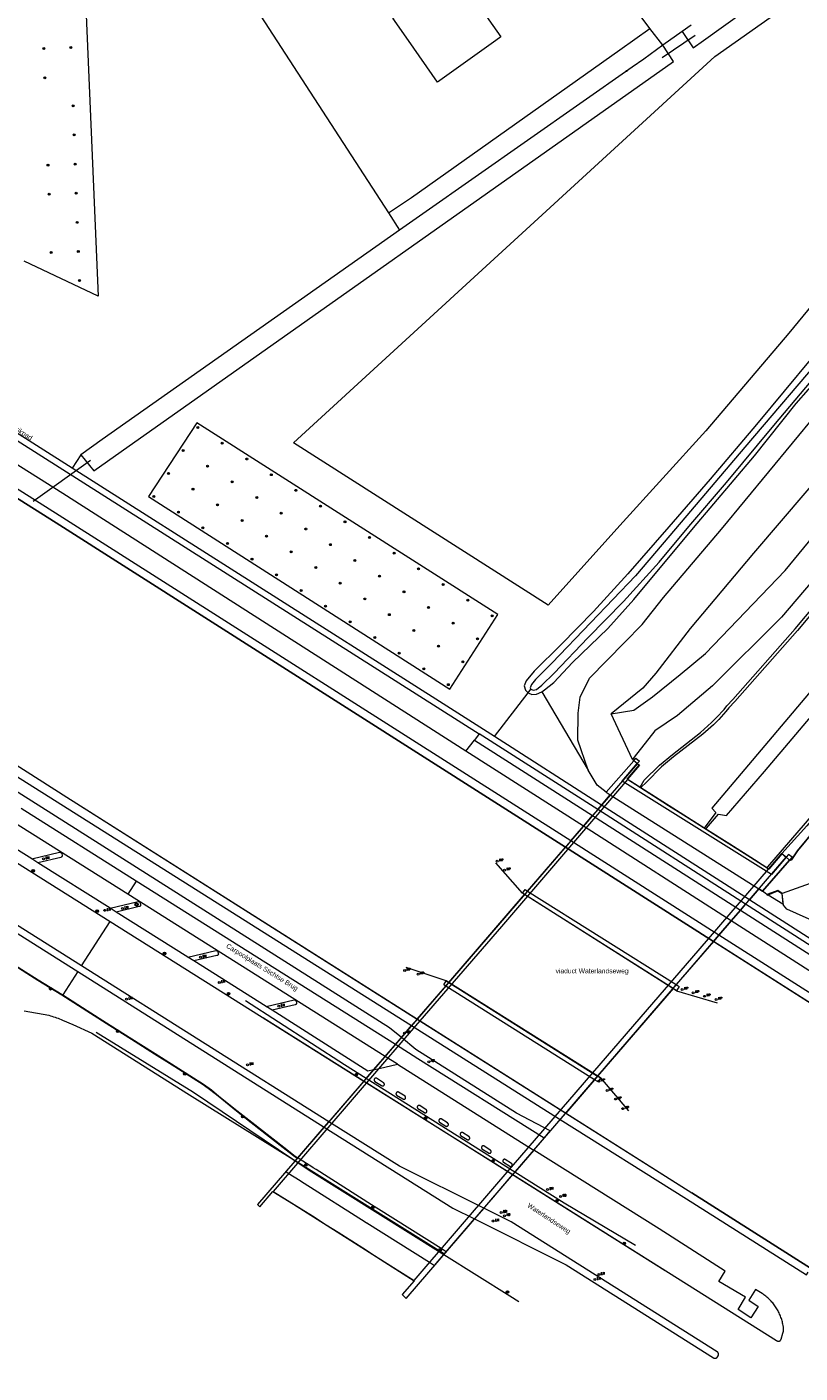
# Model space of a CAD drawing. Header units: metres. Extents: x 138165 to 154469, y 480134 to 494189.
# Tile 947 of 1056: x 151167 to 151366, y 480657 to 481003. Entities that reach past the tile are written whole.
import ezdxf

# ---------------------------------------------------------------- set-up
doc = ezdxf.new("R2010")
doc.units = ezdxf.units.M
doc.header["$LTSCALE"] = 0.001
doc.header["$MEASUREMENT"] = 0
for name, color, linetype, lineweight in [('TOP-L-duiker', 7, 'Continuous', 0), ('TOP-L-topo objecten punt', 7, 'Continuous', 0), ('TOP-L-topo objecten vlak', 7, 'Continuous', 0), ('TOP-L-verharding vangrail', 7, 'Continuous', 0), ('TOP-L-water beschoeiing', 7, 'Continuous', 0), ('TOP-L-water remmingwerk', 7, 'Continuous', 0), ('TOP-T-topo huisnummering naamgeving', 7, 'Continuous', 0)]:
    doc.layers.add(name, color=color, linetype=linetype, lineweight=lineweight)
doc.styles.add('Style-INTL_ISO', font='INTL_ISO.shx')
doc.styles.add('Style-STANDARD', font='STANDARD.shx')

# ---------------------------------------------------------------- blocks, each defined once
blk = doc.blocks.new('12')
at = {"layer": 'TOP-L-topo objecten punt', "color": 7, "linetype": 'Continuous', "lineweight": 0}
blk.add_circle((0, 0), 0.025, dxfattribs=at)
at = {"layer": 'TOP-L-topo objecten punt', "color": 7, "linetype": 'Continuous', "lineweight": 0, "style": 'Style-STANDARD'}
blk.add_text('MP', height=0.06, dxfattribs=at).set_placement((0.0483, 0))
blk = doc.blocks.new('39')
at = {"layer": 'TOP-L-topo objecten punt', "color": 7, "linetype": 'Continuous', "lineweight": 0}
for p, q in [((0.0175, 0.0175), (-0.0175, 0.0175)), ((-0.0175, 0.0175), (-0.0175, -0.0175)), ((0.0175, 0.0175), (0.0175, -0.0175)), ((0.0175, -0.0175), (-0.0175, -0.0175))]:
    blk.add_line(p, q, dxfattribs=at)
blk.add_circle((0, 0), 0.0332, dxfattribs=at)
blk = doc.blocks.new('16')
at = {"layer": 'TOP-L-topo objecten punt', "color": 7, "linetype": 'Continuous', "lineweight": 0}
blk.add_circle((0, 0), 0.025, dxfattribs=at)
at = {"layer": 'TOP-L-topo objecten punt', "color": 7, "linetype": 'Continuous', "lineweight": 0, "style": 'Style-STANDARD'}
blk.add_text('LM', height=0.06, dxfattribs=at).set_placement((0.0483, 0))
blk = doc.blocks.new('14')
at = {"layer": 'TOP-L-topo objecten punt', "color": 7, "linetype": 'Continuous', "lineweight": 0}
blk.add_circle((0, 0), 0.025, dxfattribs=at)
at = {"layer": 'TOP-L-topo objecten punt', "color": 7, "linetype": 'Continuous', "lineweight": 0, "style": 'Style-STANDARD'}
blk.add_text('VB', height=0.06, dxfattribs=at).set_placement((0.0483, 0))
blk = doc.blocks.new('11')
at = {"layer": 'TOP-L-topo objecten punt', "color": 7, "linetype": 'Continuous', "lineweight": 0}
blk.add_circle((0, 0), 0.025, dxfattribs=at)
at = {"layer": 'TOP-L-topo objecten punt', "color": 7, "linetype": 'Continuous', "lineweight": 0, "style": 'Style-STANDARD'}
blk.add_text('AB', height=0.06, dxfattribs=at).set_placement((0.0483, 0))
blk = doc.blocks.new('27')
at = {"layer": 'TOP-L-topo objecten punt', "color": 7, "linetype": 'Continuous', "lineweight": 0}
for radius in [0.0415, 0.025]:
    blk.add_circle((0, 0), radius, dxfattribs=at)
blk = doc.blocks.new('24')
at = {"layer": 'TOP-L-topo objecten punt', "color": 7, "linetype": 'Continuous', "lineweight": 0}
for radius in [0.025, 0.0182, 0.0115, 0.005]:
    blk.add_circle((0, 0), radius, dxfattribs=at)
blk = doc.blocks.new('10')
at = {"layer": 'TOP-L-topo objecten punt', "linetype": 'Continuous', "lineweight": 0}
blk.add_circle((0, 0), 0.0125, dxfattribs=at)

msp = doc.modelspace()

# ---------------------------------------------------------------- linework, layer by layer
at = {"layer": 'TOP-L-duiker', "flags": 128}
for points in [[(151330.77, 480995.66), (151339.26, 481001.36)], [(151168.82, 480881.45), (151183.59, 480892)]]:
    msp.add_lwpolyline(points, dxfattribs=at)
at = {"layer": 'TOP-L-topo objecten vlak', "flags": 128}
for points in [[(151305.84, 480792.43), (151174.69, 480875.85), (151048.9, 480955.15), (151000, 480986.09), (150978.01, 481000), (150921.83, 481035.54), (150753.92, 481141.74), (150547.54, 481273.39), (150344.63, 481403.15), (150287.75, 481439.29), (150257.34, 481458.62), (150192.21, 481500), (150151.01, 481526.18), (150138.83, 481533.87), (150137.43, 481534.76), (150000, 481621.53), (149908.77, 481679.14), (149780.37, 481761.13)], [(150138.83, 481533.87), (150151.01, 481526.18), (150192.21, 481500), (150257.34, 481458.62), (150287.75, 481439.29), (150344.63, 481403.15), (150547.54, 481273.39), (150753.92, 481141.74), (150921.83, 481035.54), (150978.01, 481000), (151000, 480986.09), (151048.9, 480955.15), (151174.69, 480875.85), (151305.84, 480792.43)], [(151307.24, 480794.05), (151175.49, 480877.79), (151050.27, 480956.91), (151000, 480988.75), (150982.24, 481000), (150922.86, 481037.61), (150755.02, 481143.51), (150548.97, 481275.21), (150345.82, 481404.42), (150288.72, 481440.8), (150258.32, 481460.17), (150195.81, 481500), (150152.1, 481527.85), (150139.93, 481535.56)], [(151280.24, 480817.12), (151176.46, 480883.41), (151052.92, 480961.16), (151000, 480994.81), (150991.83, 481000), (150925.78, 481042), (150758.45, 481147.71), (150551.82, 481279.54), (150349.33, 481407.73), (150291.3, 481444.81), (150260.9, 481464.23)], [(151335.9, 481002.32), (151338.73, 480998.09), (151341.44, 481000), (151530.75, 481135.66)], [(150686.17, 481119.75), (150707.92, 481105.88), (150872.32, 481000), (150891.96, 480987.35), (151000, 480918.31), (151014.71, 480908.91), (151094.02, 480858.45), (151177.51, 480805.32), (151267.72, 480748.2)], [(151509.89, 481112.63), (151514.06, 481111.4), (151511.75, 481104.99), (151508.95, 481101.32), (151503.67, 481094.86), (151490.38, 481078.79), (151475.15, 481061.19), (151462.99, 481047.07), (151452.66, 481035.96), (151443.86, 481024.78), (151439.49, 481019.18), (151434, 481010.57), (151420.6, 480993.46), (151405.56, 480975.03), (151390.97, 480958.22), (151375.83, 480939.83), (151363.42, 480924.71), (151341.99, 480899.54), (151319.9, 480875.21), (151301.46, 480854.68), (151235.86, 480896.49), (151344.32, 480995.91), (151509.89, 481112.63)], [(151187.29, 481069.55), (151179.81, 481068.86), (151185.52, 480934.21), (151166.51, 480943.23)], [(150897.04, 481066.92), (151283.68, 480821.6)], [(151327.63, 481003.07), (151316.73, 481017.74), (151294.11, 481052.27), (151286.57, 481059.41), (151222.01, 481014.7), (151260.28, 480955.63)], [(151265.45, 481000), (151261.42, 481005.79), (151277.73, 481017.31), (151289.25, 481000.93), (151287.94, 481000), (151272.89, 480989.31), (151265.45, 481000)], [(151449.32, 481010.86), (151434.7, 480993.49), (151416.07, 480971.17), (151397.34, 480949.01), (151370.47, 480916.92), (151352.02, 480895.32), (151334.24, 480874.33), (151323.94, 480862.25), (151312.43, 480850.26), (151302.36, 480839.75), (151298.16, 480835.59), (151297.16, 480834.27), (151296.79, 480833.44), (151296.94, 480833.05)], [(151443.96, 481007.11), (151438.44, 481000.77), (151432.02, 480993.21), (151423.74, 480983.27), (151415.23, 480972.72), (151407.89, 480964.13), (151400.4, 480955.07), (151393.67, 480947.14), (151385.83, 480937.86), (151377.76, 480928.34), (151369.29, 480918.33), (151355.09, 480901.2), (151343.13, 480887.1), (151332.51, 480874.83), (151321.96, 480862.74), (151313.11, 480853.08), (151304.75, 480844.58), (151297.85, 480837.73), (151295.72, 480835.27), (151295.26, 480833.96), (151295.57, 480832.8), (151296.23, 480832.12)], [(151296.94, 480833.05), (151297.53, 480832.8), (151298.41, 480833.01), (151299.8, 480834.15), (151302.94, 480837.21), (151311.67, 480846.29), (151320.84, 480855.67), (151330.02, 480865.8), (151337.62, 480874.96), (151347.34, 480886.31), (151359.56, 480900.93), (151371.87, 480915.6), (151384.13, 480929.96), (151397.08, 480945.31), (151411.57, 480962.71), (151428.2, 480982.79), (151441.16, 480998.19), (151450.39, 481008.88)], [(151338.21, 481003.93), (151335.9, 481002.32)], [(151260.28, 480955.63), (151266.24, 480959.57), (151319.9, 480997.64), (151327.63, 481003.07)], [(151330.94, 480998.79), (151327.63, 481003.07)], [(151335.9, 481002.32), (151330.94, 480998.79)], [(151181.08, 480893.43), (151184.41, 480889.31), (151191.46, 480894.27), (151333.73, 480994.56), (151330.94, 480998.79)], [(151330.94, 480998.79), (151326.02, 480995.21), (151323.06, 480993.13), (151269.18, 480955.38), (151263.16, 480951.2)], [(150921.26, 480966.31), (151000, 480916.02), (151013.64, 480907.31), (151158.82, 480814.22), (151266.26, 480746.51)], [(151260.28, 480955.63), (151263.16, 480951.2)], [(151263.16, 480951.2), (151186.61, 480897.32), (151181.08, 480893.43)], [(151299.78, 480832.41), (151300.49, 480832.92), (151302.86, 480834.8), (151307.65, 480839.99), (151316.74, 480848.66), (151323.44, 480856.16), (151338.8, 480874.62), (151354.54, 480893.09), (151365.29, 480906.56), (151378.02, 480921)], [(151178.86, 480889.93), (151145.82, 480910.89)], [(151311.74, 480812.23), (151309.03, 480819.99), (151309.16, 480826.95), (151309.68, 480831.05), (151312.1, 480835.91), (151321.1, 480845.09), (151325.66, 480849.69), (151331.14, 480856.64), (151346.01, 480874.27), (151370.47, 480903.78), (151376.36, 480910.65)], [(151383.99, 480902.98), (151374.62, 480891.87), (151354.26, 480868.06), (151337.98, 480848.72), (151329.15, 480837.24), (151325.83, 480833.32), (151317.62, 480826.77)], [(151198.51, 480882.69), (151276.08, 480833.07), (151288.46, 480852.27), (151210.94, 480901.61), (151198.51, 480882.69)], [(151317.62, 480826.77), (151323.5, 480827.69), (151328.31, 480831.08), (151335.37, 480836.88), (151341.97, 480842.24), (151362.41, 480863.63), (151379.28, 480884.04), (151390.12, 480896.78)], [(151181.08, 480893.43), (151178.86, 480889.93)], [(151287.57, 480820.9), (151273.45, 480829.93), (151178.86, 480889.93)], [(151390.51, 480886.26), (151376.82, 480869.52), (151361.52, 480851.58), (151343.75, 480833.97), (151334.72, 480826.3), (151328.91, 480822.4), (151323.54, 480815.63), (151323.17, 480815.01)], [(151413.53, 480885.81), (151397.99, 480867.24), (151382.74, 480848.96), (151367.47, 480830.79), (151352.06, 480812.51), (151343.52, 480802.44), (151344.63, 480801.33), (151342.09, 480797.97), (151341.72, 480797.6), (151341.55, 480797.41)], [(151325.15, 480807.84), (151326.14, 480809.67), (151330.08, 480813.55), (151333.4, 480816.31), (151340.65, 480821.95), (151343.51, 480824.5), (151344.78, 480825.76), (151346.77, 480827.9), (151347.45, 480828.77), (151348.96, 480830.45), (151365.04, 480848.64), (151380.59, 480867.16), (151395.35, 480884.82)], [(151395.86, 480884.32), (151381.18, 480866.74), (151365.59, 480848.18), (151349.48, 480829.95), (151347.98, 480828.32), (151347.21, 480827.33), (151345.34, 480825.29), (151343.96, 480823.95), (151341.22, 480821.5), (151333.73, 480815.69), (151330.62, 480813.07), (151326.7, 480809.16), (151325.29, 480807.75)], [(151342, 480797.13), (151342.15, 480797.3), (151345.28, 480800.94), (151347.36, 480800.6), (151357.15, 480811.92), (151372.32, 480829.87), (151387.83, 480848.32), (151402.84, 480866.28), (151418.29, 480884.84)], [(151357.79, 480787.1), (151357.97, 480787.34), (151367.66, 480798.65), (151383.56, 480817.49), (151400, 480837.36), (151415.34, 480857.24), (151430.56, 480877.06)], [(151432, 480876.58), (151431.18, 480875.6), (151430.14, 480875.52), (151416.76, 480858.09), (151417.02, 480857.32), (151415.77, 480855.55), (151414.83, 480855.41), (151400.59, 480837), (151383.97, 480816.81), (151368.01, 480797.93), (151361.6, 480790.8)], [(151433.56, 480873.62), (151417.66, 480853.27), (151402.59, 480834.35), (151385.79, 480814.96), (151378.31, 480805.74), (151370.15, 480796.99), (151365.63, 480791.48), (151364.08, 480789.19), (151363.81, 480789.07), (151363.6, 480789.13), (151356.62, 480781.08)], [(151363.6, 480789.13), (151363.81, 480789.07), (151364.08, 480789.19), (151365.63, 480791.48), (151370.15, 480796.99), (151378.31, 480805.74), (151385.79, 480814.96), (151402.59, 480834.35), (151417.66, 480853.27), (151433.56, 480873.62)], [(151287.57, 480820.9), (151296.23, 480832.12)], [(151296.23, 480832.12), (151296.94, 480833.05)], [(151296.23, 480832.12), (151296.24, 480832.12), (151297.19, 480831.68), (151298.38, 480831.79), (151299.78, 480832.41)], [(151299.78, 480832.41), (151311.74, 480812.23)], [(151323.17, 480815.01), (151317.62, 480826.77)], [(151263.61, 480743.43), (151260.52, 480745.96), (151141.39, 480821.35), (151132.34, 480825)], [(151280.24, 480817.12), (151282.46, 480820.01)], [(151283.68, 480821.6), (151282.46, 480820.01)], [(151282.46, 480820.01), (151312.86, 480800.56)], [(151314.18, 480802.09), (151283.68, 480821.6)], [(151315.17, 480803.24), (151315.13, 480803.26), (151287.57, 480820.9)], [(151310.48, 480797.8), (151280.24, 480817.12)], [(151264.85, 480676.33), (151362.67, 480789.86), (151361.61, 480790.73), (151358.22, 480786.76), (151354.56, 480789.19), (151348.16, 480793.23), (151341.8, 480797.25), (151321.79, 480809.92), (151324.85, 480813.52), (151324.37, 480813.92), (151226.55, 480700.45), (151227.17, 480699.92), (151230.52, 480703.84), (151235.8, 480700.58), (151250.57, 480691.23), (151266.89, 480680.82), (151263.84, 480677.31), (151264.85, 480676.33)], [(151323.49, 480814.61), (151316.33, 480806.55)], [(151362.74, 480789.87), (151358.92, 480785.39), (151320.45, 480809.45), (151324.37, 480813.99)], [(151324.37, 480813.99), (151324.92, 480813.52), (151321.87, 480809.93), (151325.15, 480807.84)], [(151323.17, 480815.01), (151323.49, 480814.61)], [(151323.49, 480814.61), (151324, 480815.31), (151324.92, 480814.53), (151324.37, 480813.99)], [(151324.37, 480813.99), (151323.49, 480814.61)], [(151130.54, 480810.14), (151130.72, 480809.78), (151131.02, 480809.5), (151188.6, 480773.32)], [(151230.58, 480703.86), (151237.85, 480699.37), (151241.14, 480697.28), (151244.29, 480695.27), (151247.31, 480693.35), (151253.67, 480689.3), (151256.47, 480687.52), (151256.73, 480687.36), (151259.93, 480685.32), (151263.23, 480683.22), (151266.87, 480680.89), (151288.19, 480705.73), (151312.88, 480734.34), (151340.55, 480766.35), (151358.16, 480786.75), (151354.53, 480789.15), (151351.23, 480791.22), (151347.98, 480793.28), (151344.93, 480795.2), (151338.62, 480799.18), (151335.59, 480801.09), (151332.43, 480803.09), (151330.95, 480804.02), (151321.81, 480809.85), (151289.38, 480772.03), (151264.5, 480743.25), (151230.58, 480703.86)], [(151316.33, 480806.55), (151314, 480808.43), (151311.74, 480812.23)], [(151315.17, 480803.24), (151317.42, 480805.86)], [(151316.33, 480806.55), (151317.42, 480805.86)], [(151317.42, 480805.86), (151355.64, 480781.7)], [(151325.15, 480807.84), (151325.29, 480807.75)], [(151325.29, 480807.75), (151330.91, 480804.16), (151332.48, 480803.17), (151335.67, 480801.16), (151338.74, 480799.22), (151341.55, 480797.41)], [(151195.31, 480783.73), (151165.67, 480802.41)], [(151314.18, 480802.09), (151315.17, 480803.24)], [(151353.22, 480778.89), (151315.17, 480803.24)], [(151168.43, 480789.43), (151155.73, 480797.29), (151163.35, 480799.14)], [(151193.14, 480780.36), (151163.35, 480799.14)], [(151310.48, 480797.8), (151312.86, 480800.56)], [(151312.86, 480800.56), (151314.18, 480802.09)], [(151312.86, 480800.56), (151350.92, 480776.22)], [(151352.23, 480777.75), (151314.18, 480802.09)], [(151307.24, 480794.05), (151310.48, 480797.8)], [(151348.56, 480773.48), (151310.48, 480797.8)], [(151341.55, 480797.41), (151342, 480797.13)], [(151342, 480797.13), (151344.97, 480795.29), (151347.78, 480793.52), (151348.03, 480793.36), (151351.23, 480791.34), (151354.45, 480789.26), (151357.79, 480787.1)], [(151296.12, 480781.15), (151305.84, 480792.43)], [(151307.24, 480794.05), (151305.84, 480792.43)], [(151343.98, 480768.17), (151305.84, 480792.43)], [(151305.84, 480792.43), (151343.98, 480768.17), (151345.39, 480769.8)], [(151345.39, 480769.8), (151307.24, 480794.05)], [(151133.57, 480790.08), (151133.58, 480790.04), (151133.58, 480790), (151133.59, 480789.96), (151133.61, 480789.92), (151133.62, 480789.88), (151133.64, 480789.84), (151133.67, 480789.81), (151133.7, 480789.77), (151133.72, 480789.74), (151133.76, 480789.71), (151133.79, 480789.69), (151133.83, 480789.67), (151180.28, 480760.41)], [(151181.22, 480761.88), (151138.2, 480788.97)], [(151168.43, 480789.43), (151175.62, 480791.13), (151175.66, 480791.13), (151175.69, 480791.13), (151175.73, 480791.12), (151175.76, 480791.11), (151175.79, 480791.11), (151175.83, 480791.09), (151175.86, 480791.08), (151175.89, 480791.07), (151175.92, 480791.05), (151175.95, 480791.03), (151175.98, 480791.02), (151176, 480790.99), (151176.03, 480790.97), (151176.05, 480790.95), (151176.08, 480790.92), (151176.1, 480790.89), (151176.12, 480790.87), (151176.14, 480790.84), (151176.15, 480790.81), (151176.17, 480790.78), (151176.18, 480790.74), (151176.26, 480790.35), (151176.26, 480790.32), (151176.26, 480790.29), (151176.26, 480790.26), (151176.26, 480790.22), (151176.25, 480790.19), (151176.24, 480790.16), (151176.23, 480790.13), (151176.22, 480790.1), (151176.21, 480790.07), (151176.2, 480790.04), (151176.18, 480790.01), (151176.16, 480789.98), (151176.14, 480789.96), (151176.12, 480789.93), (151176.1, 480789.91), (151176.07, 480789.88), (151176.02, 480789.84), (151175.99, 480789.83), (151175.96, 480789.81), (151169.98, 480788.43)], [(151169.98, 480788.43), (151168.43, 480789.43)], [(151355.64, 480781.7), (151356.62, 480781.08), (151363.6, 480789.13)], [(151357.79, 480787.1), (151358.24, 480786.84), (151361.6, 480790.8)], [(151361.6, 480790.8), (151362.74, 480789.87)], [(151363.6, 480789.13), (151364.26, 480789.84), (151363.32, 480790.58), (151362.74, 480789.87)], [(151363.6, 480789.13), (151362.74, 480789.87)], [(151188.64, 480776.73), (151169.98, 480788.43)], [(151195.31, 480783.73), (151193.14, 480780.36)], [(151262.07, 480741.65), (151195.31, 480783.73)], [(151356.62, 480781.08), (151355.64, 480781.7), (151353.22, 480778.89)], [(151353.22, 480778.89), (151355.64, 480781.7)], [(151368.86, 480783.11), (151361.69, 480780.54)], [(151396.29, 480782.14), (151394.32, 480779.94), (151392.79, 480778.23), (151390.24, 480775.89), (151389.45, 480775.16), (151389.32, 480775.07), (151385.79, 480772.68), (151381.96, 480770.99), (151377.28, 480770.8), (151371.12, 480772.76), (151362.91, 480776.51), (151362.01, 480777.51)], [(151137.66, 480778.65), (151138.94, 480778), (151142.62, 480775.61), (151149.4, 480771.38), (151157.23, 480766.45), (151163.27, 480762.63), (151170.12, 480758.34), (151176.27, 480754.49), (151176.4, 480754.4)], [(151188.64, 480776.73), (151195.83, 480778.43), (151195.86, 480778.43), (151195.89, 480778.44), (151195.92, 480778.44), (151195.95, 480778.44), (151195.98, 480778.43), (151196.01, 480778.43), (151196.04, 480778.42), (151196.06, 480778.42), (151196.09, 480778.41), (151196.12, 480778.39), (151196.14, 480778.38), (151196.17, 480778.36), (151196.19, 480778.35), (151196.22, 480778.33), (151196.24, 480778.31), (151196.26, 480778.28), (151196.28, 480778.26), (151196.29, 480778.24), (151196.31, 480778.21), (151196.32, 480778.19), (151196.33, 480778.16), (151196.35, 480778.13), (151196.35, 480778.1), (151196.36, 480778.07), (151196.36, 480778.04), (151196.46, 480777.67), (151196.47, 480777.63), (151196.47, 480777.6), (151196.48, 480777.57), (151196.48, 480777.54), (151196.47, 480777.52), (151196.47, 480777.48), (151196.46, 480777.46), (151196.46, 480777.43), (151196.45, 480777.4), (151196.43, 480777.37), (151196.42, 480777.35), (151196.41, 480777.32), (151196.39, 480777.3), (151196.37, 480777.27), (151196.35, 480777.25), (151196.33, 480777.23), (151196.31, 480777.21), (151196.28, 480777.19), (151196.26, 480777.18), (151196.23, 480777.16), (151196.2, 480777.15), (151196.18, 480777.14), (151196.15, 480777.13), (151196.12, 480777.13), (151190.14, 480775.75)], [(151259.43, 480738.59), (151193.14, 480780.36)], [(151275.83, 480757.62), (151295.32, 480780.22)], [(151295.32, 480780.22), (151294.77, 480780.56), (151295.46, 480781.57), (151296.12, 480781.15)], [(151295.32, 480780.22), (151296.12, 480781.15)], [(151333.57, 480756.09), (151295.32, 480780.22)], [(151296.12, 480781.15), (151334.42, 480757.07)], [(151353.22, 480778.89), (151352.23, 480777.75)], [(151352.23, 480777.75), (151353.22, 480778.89)], [(151388.12, 480756.57), (151353.34, 480778.82), (151353.22, 480778.89)], [(151357.76, 480780.23), (151357.32, 480780.56), (151356.62, 480781.08)], [(151361.69, 480780.54), (151360.56, 480781.32), (151357.76, 480780.23)], [(151357.76, 480780.23), (151357.82, 480780.1), (151358.05, 480780.2)], [(151358.05, 480780.2), (151360.55, 480781.18), (151361.56, 480780.49), (151361.85, 480777.87)], [(151358.05, 480780.2), (151361.85, 480777.87)], [(151362.01, 480777.51), (151361.69, 480780.54)], [(151190.14, 480775.75), (151188.64, 480776.73)], [(151208.62, 480764.15), (151190.14, 480775.75)], [(151350.92, 480776.22), (151348.56, 480773.48)], [(151348.56, 480773.48), (151350.92, 480776.22)], [(151352.23, 480777.75), (151350.92, 480776.22)], [(151350.92, 480776.22), (151352.23, 480777.75)], [(151350.92, 480776.22), (151398.81, 480745.58), (151414.9, 480736.37), (151425.7, 480730.72), (151464.02, 480711.16), (151476.44, 480704.3), (151485.24, 480699.1), (151495.31, 480692.56), (151503.62, 480686.82), (151510.03, 480682.11), (151521.27, 480673.61), (151524.21, 480671.05), (151530.22, 480665.46), (151546.03, 480650.43)], [(151547.4, 480651.89), (151531.59, 480666.92), (151525.55, 480672.54), (151522.53, 480675.16), (151511.23, 480683.72), (151504.78, 480688.45), (151496.42, 480694.22), (151486.29, 480700.8), (151477.43, 480706.03), (151464.96, 480712.93), (151426.61, 480732.5), (151415.86, 480738.12), (151399.84, 480747.29), (151352.23, 480777.75)], [(151361.85, 480777.87), (151361.9, 480777.48), (151362.01, 480777.51)], [(151181.22, 480761.88), (151188.6, 480773.32)], [(151188.6, 480773.32), (151253.97, 480732.26)], [(151348.56, 480773.48), (151345.39, 480769.8)], [(151345.39, 480769.8), (151348.56, 480773.48)], [(151559.37, 480639.08), (151441.18, 480714.31), (151348.56, 480773.48)], [(151343.98, 480768.17), (151334.42, 480757.07)], [(151345.39, 480769.8), (151343.98, 480768.17)], [(151822.48, 480462.15), (151763.53, 480500), (151634.27, 480582.99), (151436.93, 480709.05), (151343.98, 480768.17)], [(151823.64, 480463.9), (151767.32, 480500), (151635.41, 480584.55), (151438.2, 480710.81), (151345.39, 480769.8)], [(151208.62, 480764.15), (151215.84, 480765.82), (151215.87, 480765.83), (151215.9, 480765.83), (151215.94, 480765.83), (151215.97, 480765.83), (151216, 480765.83), (151216.03, 480765.82), (151216.06, 480765.81), (151216.09, 480765.8), (151216.12, 480765.79), (151216.15, 480765.78), (151216.17, 480765.76), (151216.2, 480765.74), (151216.23, 480765.72), (151216.25, 480765.7), (151216.27, 480765.68), (151216.3, 480765.66), (151216.32, 480765.64), (151216.33, 480765.61), (151216.35, 480765.58), (151216.37, 480765.55), (151216.38, 480765.53), (151216.39, 480765.5), (151216.48, 480765.06), (151216.49, 480765.02), (151216.49, 480764.99), (151216.49, 480764.96), (151216.49, 480764.93), (151216.49, 480764.9), (151216.48, 480764.87), (151216.47, 480764.84), (151216.46, 480764.81), (151216.45, 480764.78), (151216.44, 480764.76), (151216.43, 480764.73), (151216.41, 480764.71), (151216.39, 480764.68), (151216.37, 480764.66), (151216.35, 480764.64), (151216.33, 480764.62), (151216.31, 480764.6), (151216.28, 480764.58), (151216.26, 480764.57), (151216.23, 480764.55), (151216.2, 480764.54), (151216.17, 480764.53), (151216.14, 480764.52), (151210.16, 480763.17)], [(151236.81, 480712.36), (151235.8, 480713), (151233.97, 480714.46), (151229.67, 480717.82), (151224.98, 480721.49), (151221.13, 480724.54), (151216.42, 480728.33), (151214.57, 480729.81), (151212.56, 480731.28), (151209.97, 480732.95), (151205.29, 480735.92), (151200.08, 480739.16), (151194.11, 480742.93), (151188.51, 480746.5), (151182.58, 480750.26), (151176.16, 480754.32), (151170.02, 480758.17), (151163.17, 480762.46)], [(151244.93, 480721.77), (151181.22, 480761.88)], [(151210.16, 480763.17), (151208.62, 480764.15)], [(151228.82, 480751.47), (151210.16, 480763.17)], [(151180.28, 480760.41), (151176.4, 480754.4)], [(151180.28, 480760.41), (151243.77, 480720.42)], [(151275.05, 480756.7), (151274.53, 480757.03), (151275.16, 480758.04), (151275.83, 480757.62)], [(151275.05, 480756.7), (151275.83, 480757.62)], [(151275.83, 480757.62), (151314.11, 480733.51)], [(151176.4, 480754.4), (151182.68, 480750.43), (151188.62, 480746.67), (151194.21, 480743.1), (151200.18, 480739.33), (151205.39, 480736.08), (151210.07, 480733.11), (151212.67, 480731.44), (151214.69, 480729.96), (151216.54, 480728.48), (151221.25, 480724.7), (151225.1, 480721.65), (151229.79, 480717.98), (151234.09, 480714.61), (151235.9, 480713.16), (151236.93, 480712.5)], [(151267.72, 480748.2), (151275.05, 480756.7)], [(151313.33, 480732.59), (151275.05, 480756.7)], [(151333.57, 480756.09), (151314.11, 480733.51)], [(151333.57, 480756.09), (151334.42, 480757.07)], [(151334.42, 480757.07), (151335.18, 480756.59), (151334.49, 480755.51), (151333.57, 480756.09)], [(151228.82, 480751.47), (151235.98, 480753.12), (151236, 480753.12), (151236.03, 480753.13), (151236.06, 480753.13), (151236.1, 480753.13), (151236.13, 480753.13), (151236.16, 480753.12), (151236.19, 480753.11), (151236.22, 480753.11), (151236.25, 480753.09), (151236.28, 480753.08), (151236.3, 480753.07), (151236.33, 480753.05), (151236.36, 480753.03), (151236.38, 480753.02), (151236.4, 480752.99), (151236.43, 480752.97), (151236.45, 480752.95), (151236.47, 480752.92), (151236.48, 480752.9), (151236.5, 480752.87), (151236.51, 480752.84), (151236.53, 480752.82), (151236.54, 480752.78), (151236.63, 480752.39), (151236.63, 480752.35), (151236.64, 480752.32), (151236.64, 480752.29), (151236.63, 480752.26), (151236.63, 480752.23), (151236.62, 480752.2), (151236.61, 480752.17), (151236.6, 480752.14), (151236.59, 480752.12), (151236.58, 480752.09), (151236.56, 480752.07), (151236.55, 480752.04), (151236.53, 480752.02), (151236.51, 480751.99), (151236.48, 480751.97), (151236.46, 480751.96), (151236.44, 480751.94), (151236.41, 480751.92), (151236.39, 480751.91), (151236.36, 480751.9), (151236.33, 480751.89), (151236.3, 480751.88), (151236.27, 480751.87), (151230.36, 480750.49)], [(151230.36, 480750.49), (151228.82, 480751.47)], [(151256.48, 480735.17), (151255.01, 480734.83), (151230.36, 480750.49)], [(151166.49, 480750.36), (151172.83, 480749.17), (151173.23, 480749.06), (151173.63, 480748.94), (151174.03, 480748.82), (151174.43, 480748.69), (151174.82, 480748.56), (151175.22, 480748.42), (151175.61, 480748.27), (151176, 480748.12), (151176.38, 480747.96), (151179.02, 480746.84), (151183.89, 480744.6), (151209.07, 480728.73), (151235.71, 480712.14), (151236.31, 480711.77)], [(151266.26, 480746.51), (151267.72, 480748.2)], [(151267.72, 480748.2), (151305.93, 480724.01)], [(151263.61, 480743.43), (151266.26, 480746.51)], [(151266.26, 480746.51), (151304.53, 480722.38)], [(151259.43, 480738.59), (151262.07, 480741.65)], [(151262.07, 480741.65), (151263.61, 480743.43)], [(151300.4, 480717.59), (151267.88, 480737.99), (151262.07, 480741.65)], [(151301.96, 480719.41), (151293.29, 480723.96), (151267.36, 480740.36), (151263.61, 480743.43)], [(151256.48, 480735.17), (151259.43, 480738.59)], [(151256.48, 480735.17), (151262.63, 480736.57)], [(151262.63, 480736.57), (151259.43, 480738.59)], [(151262.63, 480736.57), (151296.22, 480715.44), (151297.73, 480714.49)], [(151297.73, 480714.49), (151292.84, 480708.82), (151292.81, 480708.78), (151254.53, 480732.9), (151254.54, 480732.92), (151256.48, 480735.17)], [(151314.11, 480733.51), (151313.33, 480732.59)], [(151314.11, 480733.51), (151314.86, 480733.04), (151314.25, 480732.01), (151313.33, 480732.59)], [(151253.97, 480732.26), (151244.93, 480721.77)], [(151253.97, 480732.26), (151292.29, 480708.18)], [(151257.22, 480732.99), (151257.19, 480732.99), (151257.16, 480733), (151257.13, 480733.01), (151257.1, 480733.01), (151257.07, 480733.01), (151257.04, 480733.01), (151257.01, 480733.01), (151256.98, 480733.01), (151256.95, 480733), (151256.92, 480732.99), (151256.89, 480732.98), (151256.86, 480732.97), (151256.83, 480732.96), (151256.81, 480732.94), (151256.78, 480732.92), (151256.76, 480732.91), (151256.73, 480732.89), (151256.71, 480732.86), (151256.69, 480732.84), (151256.67, 480732.82), (151256.66, 480732.79), (151256.63, 480732.74), (151256.62, 480732.71), (151256.61, 480732.68), (151256.6, 480732.65), (151256.6, 480732.62), (151256.59, 480732.59), (151256.59, 480732.56), (151256.59, 480732.53), (151256.59, 480732.5), (151256.6, 480732.47), (151256.6, 480732.44), (151256.61, 480732.41), (151256.62, 480732.38), (151256.64, 480732.35), (151256.65, 480732.33), (151256.66, 480732.3), (151256.68, 480732.27), (151256.7, 480732.25), (151256.72, 480732.23), (151256.74, 480732.21), (151256.77, 480732.19), (151256.79, 480732.17), (151256.82, 480732.15), (151258.54, 480731.08), (151258.57, 480731.07), (151258.59, 480731.05), (151258.62, 480731.04), (151258.64, 480731.02), (151258.67, 480731.01), (151258.7, 480731.01), (151258.73, 480731), (151258.76, 480730.99), (151258.79, 480730.99), (151258.82, 480730.99), (151258.85, 480730.99), (151258.88, 480731), (151258.9, 480731), (151258.93, 480731.01), (151258.96, 480731.02), (151258.99, 480731.03), (151259.01, 480731.04), (151259.04, 480731.06), (151259.06, 480731.07), (151259.09, 480731.09), (151259.11, 480731.11), (151259.13, 480731.13), (151259.15, 480731.16), (151259.17, 480731.18), (151259.18, 480731.2), (151259.2, 480731.23), (151259.21, 480731.26), (151259.22, 480731.28), (151259.23, 480731.31), (151259.23, 480731.34), (151259.24, 480731.37), (151259.24, 480731.4), (151259.24, 480731.43), (151259.24, 480731.46), (151259.23, 480731.49), (151259.23, 480731.52), (151259.22, 480731.54), (151259.21, 480731.57), (151259.2, 480731.6), (151259.19, 480731.62), (151259.17, 480731.65), (151259.16, 480731.67), (151259.14, 480731.7), (151259.12, 480731.72), (151259.1, 480731.74), (151259.08, 480731.76), (151259.04, 480731.79), (151257.25, 480732.97), (151257.22, 480732.99)], [(151313.33, 480732.59), (151305.93, 480724.01)], [(151262.85, 480729.41), (151262.82, 480729.42), (151262.8, 480729.43), (151262.77, 480729.44), (151262.74, 480729.44), (151262.71, 480729.44), (151262.68, 480729.45), (151262.65, 480729.44), (151262.62, 480729.44), (151262.59, 480729.44), (151262.56, 480729.43), (151262.53, 480729.42), (151262.5, 480729.41), (151262.48, 480729.4), (151262.45, 480729.38), (151262.42, 480729.37), (151262.4, 480729.35), (151262.38, 480729.33), (151262.36, 480729.31), (151262.33, 480729.29), (151262.32, 480729.26), (151262.3, 480729.24), (151262.29, 480729.21), (151262.27, 480729.18), (151262.26, 480729.16), (151262.25, 480729.13), (151262.24, 480729.1), (151262.24, 480729.07), (151262.23, 480729.04), (151262.23, 480729.01), (151262.23, 480728.98), (151262.23, 480728.95), (151262.24, 480728.92), (151262.24, 480728.89), (151262.25, 480728.86), (151262.26, 480728.84), (151262.27, 480728.81), (151262.29, 480728.78), (151262.3, 480728.76), (151262.32, 480728.73), (151262.34, 480728.71), (151262.36, 480728.68), (151262.38, 480728.66), (151264.02, 480727.64), (151264.05, 480727.63), (151264.07, 480727.61), (151264.1, 480727.6), (151264.13, 480727.59), (151264.16, 480727.58), (151264.18, 480727.57), (151264.21, 480727.57), (151264.24, 480727.56), (151264.27, 480727.56), (151264.3, 480727.56), (151264.33, 480727.57), (151264.36, 480727.57), (151264.39, 480727.58), (151264.42, 480727.59), (151264.45, 480727.6), (151264.48, 480727.61), (151264.5, 480727.62), (151264.53, 480727.64), (151264.55, 480727.66), (151264.58, 480727.68), (151264.6, 480727.7), (151264.62, 480727.72), (151264.64, 480727.74), (151264.65, 480727.77), (151264.67, 480727.79), (151264.68, 480727.82), (151264.69, 480727.85), (151264.7, 480727.88), (151264.71, 480727.91), (151264.72, 480727.93), (151264.72, 480727.97), (151264.72, 480727.99), (151264.72, 480728.02), (151264.72, 480728.05), (151264.72, 480728.08), (151264.71, 480728.11), (151264.7, 480728.14), (151264.69, 480728.17), (151264.68, 480728.2), (151264.67, 480728.22), (151264.65, 480728.25), (151264.64, 480728.28), (151264.62, 480728.3), (151264.6, 480728.32), (151264.56, 480728.35), (151262.85, 480729.41)], [(151268.29, 480725.97), (151268.26, 480725.98), (151268.23, 480725.99), (151268.2, 480725.99), (151268.17, 480725.99), (151268.14, 480725.99), (151268.11, 480725.99), (151268.08, 480725.99), (151268.05, 480725.98), (151268.02, 480725.98), (151267.99, 480725.97), (151267.97, 480725.96), (151267.94, 480725.94), (151267.91, 480725.93), (151267.89, 480725.91), (151267.86, 480725.9), (151267.84, 480725.88), (151267.82, 480725.85), (151267.8, 480725.83), (151267.78, 480725.81), (151267.77, 480725.78), (151267.75, 480725.76), (151267.74, 480725.73), (151267.72, 480725.7), (151267.71, 480725.67), (151267.71, 480725.65), (151267.7, 480725.62), (151267.7, 480725.59), (151267.7, 480725.56), (151267.7, 480725.53), (151267.7, 480725.5), (151267.7, 480725.47), (151267.71, 480725.44), (151267.72, 480725.41), (151267.73, 480725.38), (151267.74, 480725.35), (151267.75, 480725.33), (151267.77, 480725.3), (151267.78, 480725.27), (151267.8, 480725.25), (151267.82, 480725.23), (151267.84, 480725.21), (151267.87, 480725.18), (151269.53, 480724.13), (151269.55, 480724.12), (151269.58, 480724.1), (151269.61, 480724.09), (151269.63, 480724.08), (151269.66, 480724.08), (151269.69, 480724.07), (151269.72, 480724.07), (151269.75, 480724.07), (151269.78, 480724.07), (151269.81, 480724.07), (151269.84, 480724.07), (151269.87, 480724.08), (151269.89, 480724.09), (151269.92, 480724.1), (151269.95, 480724.11), (151269.98, 480724.12), (151270, 480724.14), (151270.02, 480724.16), (151270.05, 480724.18), (151270.07, 480724.2), (151270.09, 480724.22), (151270.11, 480724.24), (151270.12, 480724.27), (151270.14, 480724.29), (151270.15, 480724.32), (151270.16, 480724.34), (151270.17, 480724.37), (151270.18, 480724.4), (151270.19, 480724.43), (151270.19, 480724.46), (151270.19, 480724.49), (151270.19, 480724.52), (151270.19, 480724.55), (151270.19, 480724.58), (151270.18, 480724.61), (151270.17, 480724.63), (151270.16, 480724.66), (151270.15, 480724.69), (151270.14, 480724.72), (151270.12, 480724.74), (151270.11, 480724.77), (151270.09, 480724.79), (151270.07, 480724.81), (151270.05, 480724.83), (151270.02, 480724.85), (151269.98, 480724.88), (151268.35, 480725.95), (151268.32, 480725.96), (151268.29, 480725.97)], [(151305.93, 480724.01), (151304.53, 480722.38)], [(151305.93, 480724.01), (151338.4, 480703.45), (151368.97, 480684.09)], [(151236.93, 480712.5), (151243.77, 480720.42)], [(151243.77, 480720.42), (151244.93, 480721.77)], [(151243.77, 480720.42), (151276.9, 480699.55), (151282.45, 480696.77)], [(151284.84, 480699.54), (151263.1, 480710.33), (151244.93, 480721.77)], [(151275.46, 480721.48), (151273.85, 480722.49), (151273.82, 480722.5), (151273.79, 480722.5), (151273.76, 480722.51), (151273.73, 480722.51), (151273.7, 480722.51), (151273.67, 480722.51), (151273.64, 480722.51), (151273.61, 480722.5), (151273.58, 480722.49), (151273.55, 480722.49), (151273.52, 480722.47), (151273.5, 480722.46), (151273.47, 480722.45), (151273.45, 480722.43), (151273.42, 480722.41), (151273.4, 480722.39), (151273.38, 480722.37), (151273.36, 480722.35), (151273.34, 480722.33), (151273.32, 480722.3), (151273.3, 480722.28), (151273.28, 480722.22), (151273.27, 480722.19), (151273.26, 480722.16), (151273.25, 480722.13), (151273.25, 480722.1), (151273.25, 480722.07), (151273.24, 480722.04), (151273.25, 480722.01), (151273.25, 480721.98), (151273.26, 480721.95), (151273.26, 480721.92), (151273.27, 480721.9), (151273.28, 480721.87), (151273.3, 480721.84), (151273.31, 480721.81), (151273.33, 480721.79), (151273.35, 480721.76), (151273.37, 480721.74), (151273.39, 480721.72), (151273.41, 480721.7), (151275.07, 480720.65), (151275.09, 480720.64), (151275.12, 480720.63), (151275.15, 480720.62), (151275.18, 480720.61), (151275.21, 480720.6), (151275.24, 480720.6), (151275.27, 480720.6), (151275.3, 480720.6), (151275.33, 480720.6), (151275.36, 480720.61), (151275.39, 480720.61), (151275.42, 480720.62), (151275.45, 480720.63), (151275.48, 480720.65), (151275.5, 480720.66), (151275.53, 480720.67), (151275.55, 480720.69), (151275.58, 480720.71), (151275.6, 480720.73), (151275.62, 480720.75), (151275.64, 480720.78), (151275.66, 480720.8), (151275.67, 480720.83), (151275.69, 480720.85), (151275.7, 480720.88), (151275.71, 480720.91), (151275.72, 480720.94), (151275.73, 480720.97), (151275.73, 480721), (151275.74, 480721.03), (151275.74, 480721.06), (151275.74, 480721.09), (151275.73, 480721.12), (151275.73, 480721.15), (151275.72, 480721.18), (151275.71, 480721.21), (151275.7, 480721.23), (151275.69, 480721.26), (151275.67, 480721.29), (151275.66, 480721.31), (151275.64, 480721.34), (151275.62, 480721.36), (151275.6, 480721.38), (151275.58, 480721.4), (151275.55, 480721.42), (151275.53, 480721.44), (151275.51, 480721.46), (151275.46, 480721.48)], [(151300.4, 480717.59), (151301.96, 480719.41)], [(151301.96, 480719.41), (151304.53, 480722.38)], [(151304.53, 480722.38), (151337, 480701.92), (151367.92, 480682.43), (151368.33, 480683.07)], [(151280.63, 480717.17), (151280.66, 480717.16), (151280.68, 480717.15), (151280.71, 480717.15), (151280.74, 480717.14), (151280.77, 480717.14), (151280.8, 480717.14), (151280.83, 480717.14), (151280.86, 480717.14), (151280.89, 480717.15), (151280.92, 480717.16), (151280.95, 480717.16), (151280.97, 480717.18), (151281, 480717.19), (151281.02, 480717.2), (151281.05, 480717.22), (151281.07, 480717.24), (151281.1, 480717.26), (151281.12, 480717.28), (151281.14, 480717.3), (151281.15, 480717.32), (151281.17, 480717.35), (151281.18, 480717.37), (151281.2, 480717.4), (151281.21, 480717.43), (151281.22, 480717.46), (151281.22, 480717.48), (151281.23, 480717.51), (151281.23, 480717.54), (151281.23, 480717.57), (151281.23, 480717.6), (151281.23, 480717.63), (151281.22, 480717.66), (151281.22, 480717.69), (151281.21, 480717.72), (151281.2, 480717.74), (151281.18, 480717.77), (151281.17, 480717.8), (151281.15, 480717.82), (151281.14, 480717.84), (151281.12, 480717.87), (151281.1, 480717.89), (151281.07, 480717.91), (151281.05, 480717.93), (151281.03, 480717.94), (151281, 480717.96), (151280.95, 480717.98), (151279.34, 480719.02), (151279.32, 480719.03), (151279.29, 480719.03), (151279.26, 480719.04), (151279.23, 480719.04), (151279.2, 480719.04), (151279.16, 480719.04), (151279.13, 480719.03), (151279.1, 480719.03), (151279.08, 480719.02), (151279.05, 480719.01), (151279.02, 480719), (151278.99, 480718.99), (151278.96, 480718.97), (151278.94, 480718.96), (151278.91, 480718.94), (151278.89, 480718.92), (151278.87, 480718.9), (151278.85, 480718.88), (151278.83, 480718.85), (151278.81, 480718.83), (151278.8, 480718.8), (151278.78, 480718.77), (151278.77, 480718.74), (151278.76, 480718.72), (151278.76, 480718.69), (151278.75, 480718.66), (151278.74, 480718.63), (151278.74, 480718.6), (151278.74, 480718.57), (151278.74, 480718.54), (151278.75, 480718.51), (151278.75, 480718.48), (151278.76, 480718.45), (151278.77, 480718.42), (151278.78, 480718.39), (151278.8, 480718.36), (151278.81, 480718.34), (151278.83, 480718.31), (151278.85, 480718.29), (151278.87, 480718.26), (151280.53, 480717.23), (151280.55, 480717.22), (151280.6, 480717.18), (151280.63, 480717.17)], [(151297.73, 480714.49), (151300.4, 480717.59)], [(151236.81, 480712.36), (151236.8, 480712.35), (151236.31, 480711.77)], [(151236.93, 480712.5), (151236.81, 480712.36)], [(151275.18, 480688.33), (151273.86, 480689.16), (151257.69, 480699.32), (151257.3, 480699.56), (151255.91, 480700.43), (151241.64, 480709.51), (151240.94, 480709.95), (151240.58, 480710.18), (151237.56, 480712.1), (151236.93, 480712.5)], [(151284.82, 480715.57), (151284.79, 480715.58), (151284.76, 480715.58), (151284.73, 480715.59), (151284.7, 480715.59), (151284.67, 480715.59), (151284.64, 480715.59), (151284.61, 480715.58), (151284.58, 480715.58), (151284.55, 480715.57), (151284.52, 480715.56), (151284.49, 480715.55), (151284.47, 480715.53), (151284.44, 480715.52), (151284.39, 480715.48), (151284.37, 480715.46), (151284.35, 480715.44), (151284.33, 480715.42), (151284.31, 480715.39), (151284.3, 480715.37), (151284.28, 480715.34), (151284.27, 480715.31), (151284.26, 480715.28), (151284.25, 480715.26), (151284.24, 480715.23), (151284.24, 480715.2), (151284.23, 480715.17), (151284.23, 480715.14), (151284.23, 480715.11), (151284.24, 480715.08), (151284.24, 480715.05), (151284.25, 480715.02), (151284.26, 480714.99), (151284.27, 480714.96), (151284.28, 480714.93), (151284.29, 480714.91), (151284.31, 480714.88), (151284.33, 480714.86), (151284.36, 480714.82), (151286.04, 480713.77), (151286.06, 480713.75), (151286.09, 480713.73), (151286.11, 480713.72), (151286.14, 480713.71), (151286.17, 480713.7), (151286.2, 480713.69), (151286.22, 480713.68), (151286.25, 480713.67), (151286.28, 480713.67), (151286.31, 480713.67), (151286.34, 480713.67), (151286.37, 480713.68), (151286.4, 480713.68), (151286.43, 480713.69), (151286.46, 480713.7), (151286.48, 480713.71), (151286.51, 480713.72), (151286.54, 480713.74), (151286.56, 480713.75), (151286.58, 480713.77), (151286.61, 480713.79), (151286.62, 480713.81), (151286.64, 480713.83), (151286.66, 480713.86), (151286.68, 480713.88), (151286.69, 480713.91), (151286.7, 480713.93), (151286.71, 480713.96), (151286.72, 480713.99), (151286.73, 480714.02), (151286.74, 480714.05), (151286.74, 480714.08), (151286.74, 480714.11), (151286.74, 480714.14), (151286.74, 480714.17), (151286.73, 480714.2), (151286.72, 480714.22), (151286.71, 480714.25), (151286.7, 480714.28), (151286.69, 480714.31), (151286.68, 480714.33), (151286.66, 480714.36), (151286.64, 480714.38), (151286.62, 480714.4), (151286.6, 480714.42), (151286.58, 480714.44), (151286.56, 480714.46), (151286.53, 480714.48), (151286.51, 480714.49), (151286.46, 480714.51), (151284.85, 480715.56), (151284.82, 480715.57)], [(151292.29, 480708.18), (151360.18, 480665.52), (151360.23, 480665.48), (151360.28, 480665.44), (151360.33, 480665.41), (151360.38, 480665.38), (151360.44, 480665.35), (151360.5, 480665.33), (151360.56, 480665.32), (151360.62, 480665.31), (151360.68, 480665.3), (151360.74, 480665.3), (151360.8, 480665.31), (151360.86, 480665.32), (151360.92, 480665.34), (151360.98, 480665.36), (151361.04, 480665.38), (151361.09, 480665.41), (151361.14, 480665.45), (151361.19, 480665.49), (151361.23, 480665.53), (151361.27, 480665.58), (151361.3, 480665.63), (151361.33, 480665.69), (151361.36, 480665.74), (151361.38, 480665.8), (151361.4, 480665.86), (151361.86, 480667.4), (151362, 480667.89), (151362.01, 480668.07), (151362.02, 480668.26), (151362.02, 480668.44), (151362.01, 480668.63), (151361.99, 480668.82), (151361.98, 480669), (151361.95, 480669.19), (151361.92, 480669.37), (151361.86, 480669.67), (151361.8, 480669.97), (151361.73, 480670.27), (151361.65, 480670.57), (151361.56, 480670.86), (151361.46, 480671.15), (151361.36, 480671.44), (151361.26, 480671.73), (151361.14, 480672.02), (151361.02, 480672.3), (151360.89, 480672.58), (151360.75, 480672.85), (151360.61, 480673.12), (151360.46, 480673.39), (151360.3, 480673.66), (151360.14, 480673.92), (151359.97, 480674.17), (151359.79, 480674.43), (151359.61, 480674.67), (151359.42, 480674.92), (151359.23, 480675.16), (151359.03, 480675.39), (151358.83, 480675.62), (151358.62, 480675.84), (151358.4, 480676.06), (151358.18, 480676.27), (151357.95, 480676.48), (151357.72, 480676.68), (151357.48, 480676.88), (151357.24, 480677.07), (151356.99, 480677.25), (151356.74, 480677.43), (151356.49, 480677.6), (151354.77, 480678.62), (151353.05, 480675.83), (151355.52, 480674.23), (151353.63, 480671.34), (151350.33, 480673.51), (151352.26, 480676.62), (151345.38, 480680.7), (151347.02, 480683.36), (151329.99, 480694.26), (151297.73, 480714.49)], [(151236.31, 480711.77), (151236.29, 480711.75), (151233.88, 480708.96), (151234.5, 480708.56), (151237.54, 480706.64), (151237.9, 480706.42), (151238.57, 480705.99), (151254.29, 480696.06), (151254.68, 480695.81), (151254.69, 480695.8), (151270.86, 480685.62), (151272.15, 480684.81), (151274.57, 480687.62), (151274.75, 480687.82)], [(151236.31, 480711.77), (151274.75, 480687.82)], [(151292.18, 480710.65), (151292.18, 480710.68), (151292.18, 480710.71), (151292.18, 480710.74), (151292.18, 480710.77), (151292.17, 480710.8), (151292.16, 480710.83), (151292.15, 480710.85), (151292.14, 480710.88), (151292.12, 480710.91), (151292.11, 480710.93), (151292.09, 480710.95), (151292.07, 480710.98), (151292.05, 480711), (151292.03, 480711.02), (151292.01, 480711.04), (151291.98, 480711.06), (151290.36, 480712.09), (151290.33, 480712.1), (151290.3, 480712.1), (151290.27, 480712.11), (151290.24, 480712.12), (151290.21, 480712.12), (151290.18, 480712.12), (151290.15, 480712.12), (151290.12, 480712.12), (151290.09, 480712.11), (151290.06, 480712.11), (151290.04, 480712.1), (151290.01, 480712.09), (151289.98, 480712.08), (151289.95, 480712.06), (151289.93, 480712.04), (151289.91, 480712.03), (151289.88, 480712.01), (151289.86, 480711.99), (151289.84, 480711.97), (151289.82, 480711.94), (151289.81, 480711.92), (151289.79, 480711.89), (151289.78, 480711.87), (151289.77, 480711.84), (151289.76, 480711.81), (151289.75, 480711.78), (151289.74, 480711.75), (151289.74, 480711.72), (151289.74, 480711.69), (151289.74, 480711.66), (151289.74, 480711.63), (151289.74, 480711.6), (151289.75, 480711.58), (151289.77, 480711.52), (151289.78, 480711.49), (151289.79, 480711.47), (151289.81, 480711.44), (151289.83, 480711.41), (151289.84, 480711.39), (151289.86, 480711.37), (151289.89, 480711.35), (151291.52, 480710.31), (151291.55, 480710.29), (151291.57, 480710.28), (151291.6, 480710.27), (151291.63, 480710.26), (151291.66, 480710.26), (151291.69, 480710.25), (151291.72, 480710.25), (151291.75, 480710.25), (151291.78, 480710.25), (151291.81, 480710.25), (151291.83, 480710.26), (151291.86, 480710.26), (151291.89, 480710.27), (151291.92, 480710.28), (151291.95, 480710.29), (151291.97, 480710.31), (151292, 480710.33), (151292.02, 480710.34), (151292.04, 480710.36), (151292.06, 480710.38), (151292.08, 480710.41), (151292.1, 480710.43), (151292.12, 480710.45), (151292.13, 480710.48), (151292.15, 480710.51), (151292.16, 480710.53), (151292.17, 480710.56), (151292.17, 480710.59), (151292.18, 480710.62), (151292.18, 480710.65)], [(151284.84, 480699.54), (151286.79, 480701.79), (151291.75, 480707.56), (151292.29, 480708.18)], [(151284.84, 480699.54), (151282.45, 480696.77)], [(151282.45, 480696.77), (151306.06, 480684.94), (151344, 480661.02), (151344.06, 480660.99), (151344.12, 480660.96), (151344.18, 480660.94), (151344.25, 480660.92), (151344.31, 480660.91), (151344.38, 480660.91), (151344.45, 480660.91), (151344.51, 480660.91), (151344.58, 480660.93), (151344.64, 480660.95), (151344.7, 480660.97), (151344.76, 480661), (151344.82, 480661.04), (151344.87, 480661.08), (151344.92, 480661.12), (151344.97, 480661.17), (151345.01, 480661.22), (151345.04, 480661.28), (151345.19, 480661.54), (151345.22, 480661.6), (151345.25, 480661.66), (151345.27, 480661.73), (151345.29, 480661.79), (151345.3, 480661.86), (151345.3, 480661.93), (151345.3, 480662), (151345.29, 480662.07), (151345.27, 480662.13), (151345.25, 480662.2), (151345.23, 480662.26), (151345.2, 480662.32), (151345.16, 480662.38), (151345.12, 480662.43), (151345.07, 480662.48), (151345.02, 480662.53), (151344.97, 480662.57), (151291.91, 480696.03), (151284.84, 480699.54)], [(151275.18, 480688.33), (151282.45, 480696.77)], [(151274.75, 480687.82), (151275.09, 480688.22), (151275.18, 480688.33)]]:
    msp.add_lwpolyline(points, dxfattribs=at)
at = {"layer": 'TOP-L-verharding vangrail', "flags": 128}
for points in [[(151323.94, 480689.97), (151305.52, 480700.84), (151292.84, 480708.82), (151292.81, 480708.78), (151254.53, 480732.9), (151254.54, 480732.92), (151248.94, 480736.44), (151223.5, 480752.91)], [(151228.13, 480748.52), (151331.51, 480683.51)], [(151184.99, 480744.83), (151210.12, 480729.38), (151235.71, 480712.14), (151236.29, 480711.75), (151239.91, 480709.31), (151274.57, 480687.62), (151291.58, 480676.98), (151293.83, 480675.57)]]:
    msp.add_lwpolyline(points, dxfattribs=at)
at = {"layer": 'TOP-L-water beschoeiing', "flags": 128}
for points in [[(151000, 480986.09), (151048.9, 480955.15), (151174.69, 480875.85), (151436.93, 480709.05), (151634.27, 480582.99), (151763.53, 480500)], [(151000, 480918.31), (151014.71, 480908.91), (151094.02, 480858.45), (151177.51, 480805.32), (151338.4, 480703.45)], [(151368.97, 480684.09), (151338.4, 480703.45)]]:
    msp.add_lwpolyline(points, dxfattribs=at)
at = {"layer": 'TOP-L-water remmingwerk', "flags": 128}
for points in [[(151334.49, 480755.51), (151294.77, 480780.56), (151287.91, 480788.38)], [(151314.86, 480733.04), (151275.16, 480758.04), (151264.82, 480761.51)], [(151334.49, 480755.51), (151344.97, 480752.37)], [(151314.86, 480733.04), (151322.09, 480724.61)]]:
    msp.add_lwpolyline(points, dxfattribs=at)

# ---------------------------------------------------------------- block references
at = {"layer": 'TOP-L-topo objecten punt', "xscale": 10, "yscale": 10, "zscale": 10}
for name, p in [('24', (151171.53, 480997.93)), ('24', (151178.53, 480998.18)), ('24', (151171.8, 480990.43)), ('10', (151321.55, 480992.14)), ('24', (151179.07, 480983.19)), ('24', (151179.34, 480975.7)), ('24', (151172.62, 480967.95)), ('24', (151179.62, 480968.2)), ('24', (151172.89, 480960.45)), ('24', (151179.89, 480960.71)), ('24', (151180.16, 480953.21)), ('24', (151173.43, 480945.46)), ('24', (151180.43, 480945.72)), ('24', (151180.7, 480938.22)), ('24', (151211.17, 480900.4)), ('24', (151217.49, 480896.36)), ('24', (151207.4, 480894.5)), ('24', (151223.81, 480892.32)), ('24', (151213.73, 480890.46)), ('24', (151203.64, 480888.6)), ('24', (151220.05, 480886.42)), ('24', (151230.13, 480888.28)), ('24', (151199.87, 480882.7)), ('24', (151209.96, 480884.56)), ('24', (151226.37, 480882.38)), ('24', (151236.45, 480884.25)), ('24', (151206.19, 480878.66)), ('24', (151216.28, 480880.52)), ('24', (151232.69, 480878.35)), ('24', (151242.77, 480880.21)), ('24', (151222.6, 480876.48)), ('24', (151249.1, 480876.17)), ('24', (151212.51, 480874.62)), ('24', (151228.92, 480872.45)), ('24', (151239.01, 480874.31)), ('24', (151255.42, 480872.13)), ('24', (151218.83, 480870.59)), ('24', (151235.24, 480868.41)), ('24', (151245.33, 480870.27)), ('24', (151261.74, 480868.1)), ('24', (151225.15, 480866.55)), ('24', (151251.65, 480866.23)), ('24', (151231.47, 480862.51)), ('24', (151241.56, 480864.37)), ('24', (151257.97, 480862.2)), ('24', (151268.06, 480864.06)), ('24', (151237.79, 480858.47)), ('24', (151247.88, 480860.34)), ('24', (151264.29, 480858.16)), ('24', (151274.38, 480860.02)), ('24', (151244.11, 480854.44)), ('24', (151254.2, 480856.3)), ('24', (151270.61, 480854.12)), ('24', (151280.7, 480855.98)), ('24', (151260.52, 480852.26)), ('24', (151287.02, 480851.95)), ('24', (151250.43, 480850.4)), ('24', (151266.84, 480848.22)), ('24', (151276.93, 480850.09)), ('24', (151256.75, 480846.36)), ('24', (151273.16, 480844.18)), ('24', (151283.25, 480846.05)), ('24', (151263.07, 480842.32)), ('24', (151269.39, 480838.29)), ('24', (151279.48, 480840.15)), ('24', (151275.71, 480834.25)), ('16', (151171.47, 480789.44)), ('12', (151288.31, 480788.83)), ('39', (151168.82, 480786.34)), ('12', (151290.17, 480786.52)), ('39', (151185.27, 480775.96)), ('16', (151187.29, 480776.18)), ('16', (151191.82, 480776.67)), ('27', (151195.43, 480777.68)), ('39', (151202.63, 480765.06)), ('16', (151211.89, 480764.1)), ('12', (151264.47, 480760.71)), ('16', (151216.74, 480757.59)), ('12', (151267.92, 480759.74)), ('39', (151173.29, 480756.01)), ('16', (151192.87, 480753.33)), ('39', (151219.13, 480754.72)), ('12', (151335.91, 480755.83)), ('12', (151338.75, 480754.95)), ('12', (151341.67, 480754.06)), ('16', (151232.08, 480751.52)), ('12', (151344.69, 480753.26)), ('39', (151190.56, 480745.08)), ('11', (151264.42, 480744.61)), ('16', (151224, 480736.46)), ('11', (151270.72, 480737.22)), ('39', (151207.87, 480734.13)), ('39', (151252.03, 480733.9)), ('12', (151314.46, 480732.24)), ('12', (151316.59, 480729.85)), ('12', (151318.72, 480727.63)), ('39', (151222.74, 480723.08)), ('39', (151269.81, 480722.7)), ('12', (151320.67, 480725.15)), ('39', (151238.99, 480710.67)), ('39', (151287.21, 480711.7)), ('16', (151301.24, 480704.36)), ('14', (151304.63, 480702.56)), ('11', (151304.63, 480702.56)), ('39', (151256.27, 480699.76)), ('16', (151289.3, 480698.46)), ('11', (151289.3, 480698.46)), ('39', (151303.7, 480701.48)), ('16', (151287.28, 480696.24)), ('11', (151290.2, 480697.59)), ('39', (151273.6, 480688.82)), ('39', (151321.02, 480690.49)), ('16', (151313.47, 480681.21)), ('16', (151314.51, 480682.5)), ('39', (151290.94, 480677.97))]:
    msp.add_blockref(name, p, dxfattribs=at)

# ---------------------------------------------------------------- texts
at = {"layer": 'TOP-T-topo huisnummering naamgeving', "style": 'Style-INTL_ISO'}
for s, rotation, p in [('Leeuwerikpad', 327.5, (151159.07, 480902.86)), ('Carpoolplaats Stichtse Brug', 328.2, (151218.36, 480766.68)), ('Waterlandseweg', 326.7, (151295.94, 480699.93))]:
    msp.add_text(s, height=1.25, rotation=rotation, dxfattribs=at).set_placement(p)
msp.add_text('viaduct Waterlandseweg', height=1.25, dxfattribs=at).set_placement((151303.33, 480759.98))

doc.saveas('drawing.dxf')
